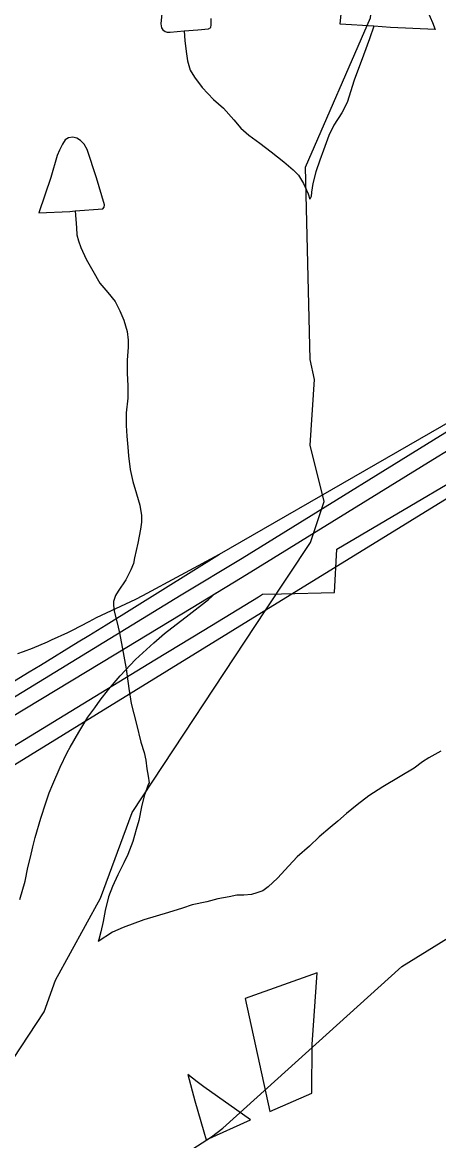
# Model space of a CAD drawing. Extents: x 2001466 to 2224147, y 644118 to 847247.
# Drawn here: x 2039332 to 2040864, y 707823 to 711939 of the extents above; entities that cross this region are included whole.
import ezdxf

# ---------------------------------------------------------------- set-up
doc = ezdxf.new("R2010")
doc.units = 0
for name, color, linetype in [('Exist Boundary Political City Limit New', 7, 'Continuous'), ('Exist Boundary Political City Limit New Hole', 7, 'Continuous'), ('Exist Hydrographic Misc Water Feature', 7, 'Continuous'), ('Exist Road Non-System Type 51', 7, 'Continuous'), ('Exist Road Primary US Divided Attributed', 7, 'Continuous'), ('Exist Utilities Electrical Transmission Line', 7, 'Continuous'), ('Map Preparation Boundary City Limit Buffer Line', 7, 'Continuous'), ('Prop Road Primary Interstate Projected', 7, 'Continuous')]:
    doc.layers.add(name, color=color, linetype=linetype)

msp = doc.modelspace()

# ---------------------------------------------------------------- linework, layer by layer
at = {"layer": 'Exist Boundary Political City Limit New'}
msp.add_lwpolyline([(2038889.5, 707522.2), (2038898.1, 708933.9), (2038720.5, 708925.5), (2039073.5, 709138), (2039819.5, 709593.1), (2040000, 709702.2), (2040201.1, 709824.6), (2040216.2, 709833.8), (2040285.2, 709835.4), (2040480.9, 709840), (2040489.6, 710000), (2041185.4, 710409.8)], dxfattribs=at)
at = {"layer": 'Exist Boundary Political City Limit New Hole'}
for points in [[(2040152, 708345.9), (2040243, 707930.3), (2040396.9, 707997.8), (2040399.2, 708176.8), (2040416.5, 708439.8), (2040152, 708345.9)], [(2040171.9, 707898.9), (2040000, 708021.2), (2039975.4, 708039.3), (2039940.6, 708065.9), (2039966.4, 707968.9), (2039999.9, 707855), (2040008.5, 707826.2), (2040171.9, 707898.9)]]:
    msp.add_lwpolyline(points, dxfattribs=at)
at = {"layer": 'Exist Hydrographic Misc Water Feature'}
for points in [[(2040625.4, 711925), (2040501.4, 711932.7), (2040517, 712094.8), (2040523.1, 712146.8), (2040548.9, 712200.8), (2040572.7, 712240.8), (2040592.8, 712262.9), (2040604.7, 712270.9), (2040688.8, 712267.1), (2040730.6, 712265.1), (2040732.7, 712261.1), (2040754.8, 712165.2), (2040771, 712103.2), (2040785, 712065.2), (2040807.1, 712017.3), (2040841.3, 711939.4), (2040851.4, 711913.4), (2040687.4, 711921), (2040625.4, 711925)], [(2040228.5, 709776.7), (2040392.7, 710025.1), (2040442.7, 710175), (2040391.7, 710382.7), (2040407.7, 710625.2), (2040391.7, 710697.8), (2040373.8, 711406.8), (2040613.7, 711956.4), (2040638.8, 712182.2)], [(2039845.4, 711971.5), (2039841.5, 711933.5), (2039843.6, 711919.5), (2039849.5, 711911.6), (2039857.5, 711905.6), (2039865.5, 711903.6), (2039875.6, 711903.6), (2039927.4, 711907.7)], [(2039927.4, 711907.7), (2039977.5, 711911.8), (2040017.5, 711915.9), (2040025.4, 711919.9), (2040027.3, 711929.9), (2040027.3, 711953.9)], [(2039927.4, 711907.7), (2039929.5, 711871.7), (2039935.6, 711823.7), (2039939.5, 711797.8), (2039949.8, 711763.7), (2039965.8, 711737.7), (2039993.9, 711699.8), (2040035.9, 711655.9), (2040072, 711624), (2040109.9, 711580), (2040136.2, 711550.1), (2040166.1, 711524.2), (2040206.3, 711494.2), (2040248.3, 711462.4), (2040294.3, 711426.5), (2040328.3, 711396.5), (2040348.4, 711376.6), (2040366.4, 711346.5), (2040384.5, 711308.6), (2040390.4, 711288.6)], [(2040625.4, 711925), (2040609.4, 711879), (2040587.5, 711818.9), (2040553.7, 711726.9), (2040527.8, 711644.8), (2040507.9, 711606.8), (2040478, 711560.8), (2040460.2, 711522.7), (2040440.3, 711468.7), (2040426.3, 711432.7), (2040412.4, 711388.7), (2040400.5, 711346.6), (2040396.4, 711314.6), (2040394.5, 711298.6), (2040390.4, 711288.6)], [(2039526.8, 711245), (2039628.7, 711253.2), (2039632.8, 711259.2), (2039634.8, 711267.2), (2039604.5, 711367.2), (2039570.4, 711471.1), (2039560.2, 711491.1), (2039546.2, 711505), (2039532.3, 711513), (2039518.1, 711517), (2039502.2, 711514.9), (2039490.3, 711506.9), (2039480.4, 711490.9), (2039468.3, 711468.9), (2039460.3, 711448.9), (2039436.5, 711368.8), (2039392.7, 711238.8), (2039506.7, 711243), (2039526.8, 711245)], [(2039526.8, 711245), (2039530.9, 711183.1), (2039532.9, 711157.1), (2039539.1, 711135), (2039547.1, 711111.1), (2039567.2, 711067.1), (2039591.1, 711025.2), (2039617.2, 710979.2), (2039647.3, 710945.3), (2039673.4, 710911.4), (2039691.4, 710877.4), (2039705.6, 710843.4), (2039717.5, 710801.4), (2039721.6, 710769.5), (2039721.6, 710743.5), (2039717.7, 710695.5), (2039717.9, 710647.5), (2039719.9, 710601.5), (2039719.9, 710555.5), (2039714.2, 710501.5), (2039714.2, 710455.5), (2039716.2, 710415.5), (2039720.3, 710375.6), (2039722.4, 710343.5), (2039728.5, 710293.5), (2039738.6, 710249.6), (2039752.5, 710203.6), (2039764.6, 710161.6), (2039770.8, 710123.7), (2039770.8, 710099.7), (2039766.9, 710073.7), (2039757, 710021.7), (2039745.1, 709967.6), (2039741, 709947.6), (2039731, 709923.6), (2039713.2, 709887.6), (2039685.3, 709845.6), (2039675.4, 709829.6), (2039667.4, 709807.5), (2039667.2, 709793.5), (2039669.5, 709771.5), (2039679.5, 709733.6), (2039689.6, 709691.6), (2039699.6, 709639.6), (2039713.8, 709559.6), (2039724, 709487.7), (2039732, 709431.7), (2039752.1, 709355.7), (2039768.3, 709289.8), (2039780.2, 709251.8), (2039786.4, 709223.8), (2039790.5, 709191.9), (2039794.6, 709163.9), (2039798.5, 709139.9), (2039796.6, 709135.9)], [(2038690.3, 706718.2), (2038698.6, 706831.1), (2038880.6, 707296.6), (2039071.5, 707630.7), (2039271.7, 708082.6), (2039412.8, 708296.3), (2039453.6, 708413.6), (2039619.6, 708715.3), (2039735.7, 709031.2), (2040228.5, 709776.7)], [(2040872.1, 709255.9), (2040828.2, 709231.7), (2040804.2, 709217.7), (2040774.3, 709193.7), (2040722.2, 709163.6), (2040658.4, 709125.5), (2040606.6, 709091.4), (2040564.5, 709059.3), (2040524.7, 709027.2), (2040492.8, 708999.2), (2040464.9, 708975.1), (2040424.9, 708941.1), (2040389, 708907), (2040342.9, 708866.9), (2040313.1, 708834.9), (2040271.1, 708788.8), (2040237.1, 708756.7), (2040217.2, 708742.7), (2040195.2, 708734.7), (2040175.3, 708728.6), (2040147.2, 708726.5), (2040121.2, 708726.5), (2040093.3, 708720.5), (2040051.3, 708712.4), (2040011.3, 708702.3), (2039957.4, 708690.2), (2039921.5, 708678.2), (2039869.4, 708662.1), (2039779.4, 708635.9), (2039703.5, 708607.8), (2039663.5, 708589.7), (2039611.7, 708555.6)], [(2039796.6, 709135.9), (2039780.6, 709091.9), (2039770.8, 709051.8), (2039760.7, 709001.8), (2039750.9, 708967.8), (2039739, 708923.8), (2039720.9, 708875.8), (2039705, 708845.7), (2039683.2, 708801.7), (2039663.3, 708757.7), (2039649.4, 708719.7), (2039637.5, 708669.6), (2039629.5, 708629.6), (2039621.5, 708591.6), (2039613.7, 708563.6), (2039611.7, 708555.6)]]:
    msp.add_lwpolyline(points, dxfattribs=at)
at = {"layer": 'Exist Road Non-System Type 51'}
msp.add_lwpolyline([(2039958.9, 707792.4), (2040027.8, 707837), (2040070.4, 707868.2), (2040728.9, 708464), (2040991.9, 708626.8), (2041274.1, 708832.6), (2041465.4, 708966.6), (2041589.8, 709033.6), (2041695, 709043.1), (2041772.3, 709039.5)], dxfattribs=at)
at = {"layer": 'Exist Road Primary US Divided Attributed'}
for points in [[(2041784.9, 710974.4), (2041006, 710501), (2040140.8, 709965.7), (2039916.7, 709831.1), (2038483.2, 708953.9), (2037738.9, 708505.5), (2036370, 707671.6), (2036064.1, 707484), (2035363, 707054.6), (2035033.2, 706856.6), (2034526.8, 706546.5), (2034180.4, 706335.9), (2034078.5, 706273.7), (2033238.1, 705771.9), (2032325.9, 705207.3), (2032006.9, 705009.2), (2031643.9, 704789.8), (2031075.2, 704437.4), (2030930, 704350.5), (2030580.5, 704141.3), (2030096.2, 703843.4), (2029941.4, 703750), (2029697.3, 703597.2), (2029594.3, 703535.4)], [(2029890.3, 703646.9), (2030084.6, 703766.7), (2030148.3, 703802.5), (2030605.7, 704080.8), (2030988.3, 704315.8), (2031682.6, 704740), (2032045, 704961.9), (2032346.1, 705143.5), (2033300.8, 705732.8), (2033980.2, 706145.7), (2034197.5, 706277.3), (2034581.6, 706511.5), (2035075.6, 706809.9), (2035370.1, 706988.2), (2036119.8, 707449.3), (2036415.2, 707626.4), (2037936.4, 708557.7), (2038517.7, 708914.7), (2039676.5, 709614.4), (2039953.3, 709782.7), (2040140.8, 709896.9), (2040858.9, 710340.3), (2041112, 710494.2), (2041820.6, 710921.9)]]:
    msp.add_lwpolyline(points, dxfattribs=at)
at = {"layer": 'Exist Utilities Electrical Transmission Line'}
msp.add_line((2037322.5, 707987.6), (2040228.5, 709776.7), dxfattribs=at)
msp.add_lwpolyline([(2040228.5, 709776.7), (2041818.2, 710755.4), (2041867.9, 710785.6)], dxfattribs=at)
at = {"layer": 'Map Preparation Boundary City Limit Buffer Line'}
for points in [[(2038889.5, 707522.2), (2038898.1, 708933.9), (2038720.5, 708925.5), (2039073.5, 709138), (2039819.5, 709593.1), (2040000, 709702.2), (2040201.1, 709824.6), (2040216.2, 709833.8), (2040285.2, 709835.4), (2040480.9, 709840), (2040489.6, 710000), (2041185.4, 710409.8)], [(2040152, 708345.9), (2040243, 707930.3), (2040396.9, 707997.8), (2040399.2, 708176.8), (2040416.5, 708439.8), (2040152, 708345.9)], [(2040171.9, 707898.9), (2040000, 708021.2), (2039975.4, 708039.3), (2039940.6, 708065.9), (2039966.4, 707968.9), (2039999.9, 707855), (2040008.5, 707826.2), (2040171.9, 707898.9)]]:
    msp.add_lwpolyline(points, dxfattribs=at)
at = {"layer": 'Prop Road Primary Interstate Projected'}
for points in [[(2040058, 709981.8), (2041208.3, 710644.4), (2041532.6, 710820.7)], [(2038696.3, 709147.5), (2038837.8, 709233.1), (2038913.7, 709279), (2039161.7, 709430.6), (2039255.5, 709486.3), (2039357.3, 709548.2), (2039399.4, 709573.3), (2039537.5, 709658.6), (2039577.3, 709681.9), (2039640.5, 709721.7), (2040058, 709981.8)], [(2039315.8, 709615.6), (2039335.8, 709623.1), (2039369.9, 709636.2), (2039424.4, 709659), (2039438.8, 709665.7), (2039500.1, 709693.5), (2039516.5, 709701.7), (2039577.4, 709733.9), (2039605.5, 709748.5), (2039750.1, 709816.1), (2039775.3, 709829.7), (2040058, 709981.8)], [(2039323, 708710.7), (2039341.9, 708777.6), (2039352.9, 708828.3), (2039362, 708866), (2039371.1, 708904.4), (2039379.6, 708938.9), (2039399.8, 709010), (2039418, 709066.6), (2039431, 709103), (2039444, 709134.9), (2039470.8, 709198), (2039497, 709251.2), (2039508.1, 709271.6), (2039539.4, 709326.3), (2039573.3, 709381.8), (2039598.5, 709415.7), (2039617.9, 709443.8), (2039648.7, 709482.9), (2039692.7, 709533.7), (2039749, 709594.5), (2039815.9, 709655), (2039855.7, 709689.8), (2039946.6, 709759.7), (2040017.4, 709814.2), (2040043.2, 709837.5)]]:
    msp.add_lwpolyline(points, dxfattribs=at)

doc.saveas('drawing.dxf')
